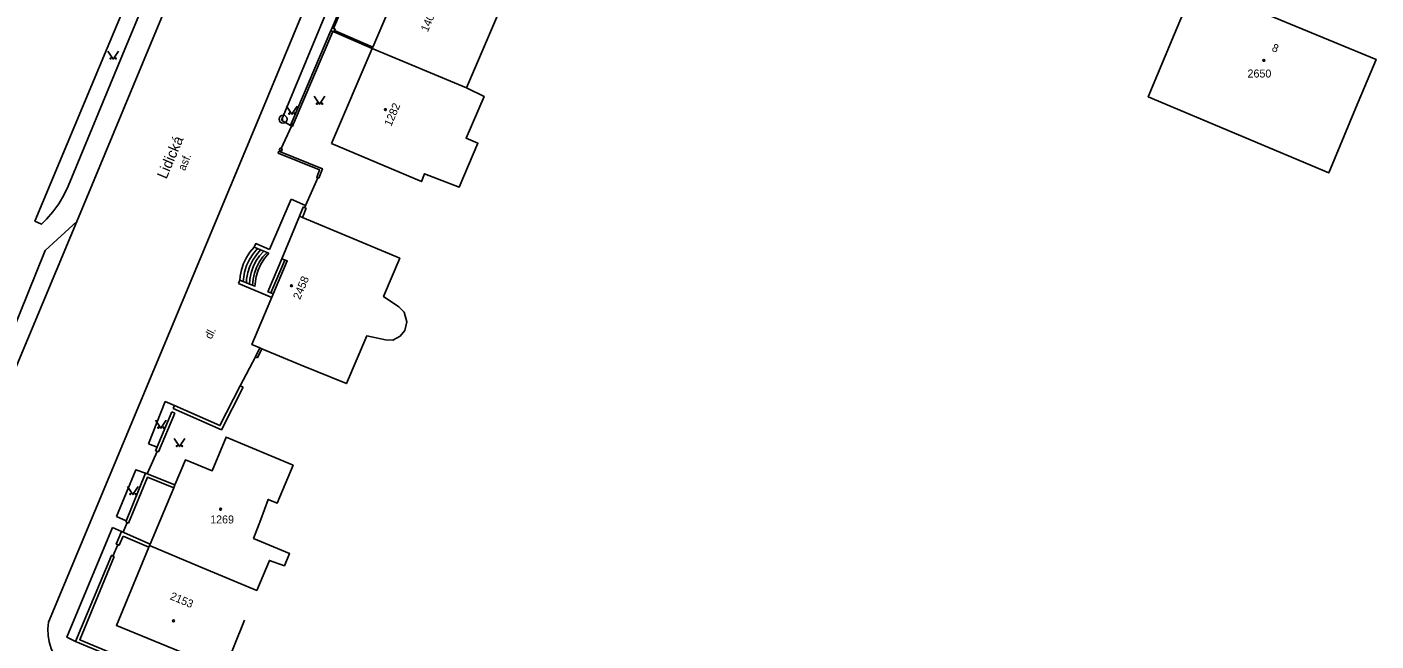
# Model space of a CAD drawing. Extents: x -584400 to -581602, y -1210894 to -1208793.
# Drawn here: x -582610.8 to -582484.4, y -1210069.5 to -1210012 of the extents above; entities that cross this region are included whole.
import ezdxf

# ---------------------------------------------------------------- set-up
doc = ezdxf.new("R2010")
doc.units = 0
for name, color, linetype in [('BUDOVY_MĚŘ', 7, 'Continuous'), ('BUDOVY_NEMĚŘ', 7, 'Continuous'), ('MAP_ZN_BP', 7, 'Continuous'), ('NÁZVY_ULIC_TOK_SMĚR', 7, 'Continuous'), ('POMOC_POPIS', 7, 'Continuous'), ('ROZHRANÍ_PLOCH', 7, 'Continuous'), ('ZN_BUDOV', 7, 'Continuous'), ('ZN_DOPLŇKOVÉ', 7, 'Continuous'), ('ZN_KULTUR', 7, 'Continuous'), ('Č_POPIS_EVID', 7, 'Continuous'), ('Č_POPIS_ORIENT', 7, 'Continuous')]:
    doc.layers.add(name, color=color, linetype=linetype)

msp = doc.modelspace()

# ---------------------------------------------------------------- linework, layer by layer
at = {"layer": 'BUDOVY_MĚŘ'}
for points in [[(-582570.19, -1210007.53), (-582574.91, -1210005.66), (-582578.4, -1210013.85), (-582578.46, -1210013.99)], [(-582486.31, -1210019.62), (-582484.4, -1210015), (-582501.36, -1210007.99), (-582503.27, -1210012.61)], [(-582503.27, -1210012.61), (-582505.74, -1210018.51), (-582488.83, -1210025.65), (-582486.31, -1210019.62)], [(-582578.46, -1210013.99), (-582582.29, -1210022.88)], [(-582586.94, -1210033.69), (-582585.28, -1210029.71)], [(-582580.66, -1210031.63), (-582585, -1210029.83), (-582585.28, -1210029.71)], [(-582586.94, -1210033.69), (-582586.43, -1210033.9), (-582589.73, -1210041.74), (-582589, -1210042.05), (-582588.81, -1210042.13), (-582585.13, -1210043.68)], [(-582596.93, -1210054.84), (-582596.95, -1210054.89), (-582597.06, -1210055.16), (-582599.28, -1210060.44), (-582599.34, -1210060.58), (-582594.73, -1210062.51)], [(-582599.34, -1210060.58), (-582599.4, -1210060.72), (-582602.43, -1210068.07), (-582592.32, -1210072.22)], [(-582590.42, -1210067.59), (-582592.32, -1210072.22)]]:
    msp.add_lwpolyline(points, dxfattribs=at)
at = {"layer": 'BUDOVY_NEMĚŘ'}
for points in [[(-582570.19, -1210007.53), (-582566.08, -1210009.32), (-582569.64, -1210017.68), (-582578.46, -1210013.99)], [(-582569.64, -1210017.68), (-582567.98, -1210018.47), (-582569.67, -1210022.39), (-582568.56, -1210022.87), (-582570.33, -1210026.99), (-582573.55, -1210025.72), (-582573.86, -1210026.45), (-582582.29, -1210022.88)], [(-582580.66, -1210031.63), (-582575.89, -1210033.64), (-582577.4, -1210037.24), (-582575.98, -1210038.21), (-582575.48, -1210038.7), (-582575.22, -1210039.61), (-582575.42, -1210040.42), (-582575.86, -1210040.96), (-582576.52, -1210041.32), (-582577.23, -1210041.29), (-582578.97, -1210040.93), (-582580.88, -1210045.4), (-582585.13, -1210043.68)], [(-582596.93, -1210054.84), (-582595.97, -1210052.55), (-582593.47, -1210053.58), (-582592.16, -1210050.42), (-582585.88, -1210053.06), (-582587.38, -1210056.61), (-582588.21, -1210056.26), (-582588.91, -1210058.13), (-582589.58, -1210059.92), (-582586.2, -1210061.33), (-582586.69, -1210062.48), (-582588.09, -1210061.98), (-582589.28, -1210064.79), (-582594.73, -1210062.51)]]:
    msp.add_lwpolyline(points, dxfattribs=at)
at = {"layer": 'MAP_ZN_BP'}
for radius in [0.375, 0.0005]:
    msp.add_circle((-582586.81, -1210020.61), radius, dxfattribs=at)
at = {"layer": 'ROZHRANÍ_PLOCH'}
for points in [[(-582578.35, -1209994.6), (-582588.9, -1210020.07)], [(-582603.3, -1210013.96), (-582597.55, -1210000.22)], [(-582596.76, -1210002.28), (-582601.85, -1210014.57)], [(-582599.98, -1210015.37), (-582594.87, -1210003.05)], [(-582579.87, -1210003.61), (-582586.97, -1210020.7)], [(-582601.85, -1210014.57), (-582606.96, -1210026.9), (-582607.36, -1210027.74), (-582607.84, -1210028.53), (-582608.39, -1210029.29), (-582609, -1210029.99), (-582609.47, -1210030.46), (-582610.07, -1210030.16), (-582603.3, -1210013.96)], [(-582616.13, -1210054.09), (-582605.36, -1210028.32), (-582599.98, -1210015.37)], [(-582588.9, -1210020.07), (-582608.79, -1210067.77), (-582608.85, -1210068.39), (-582608.83, -1210069.01), (-582608.73, -1210069.62), (-582608.55, -1210070.22), (-582608.29, -1210070.78), (-582607.97, -1210071.31), (-582607.58, -1210071.79), (-582607.13, -1210072.22), (-582606.39, -1210072.73)], [(-582586.97, -1210020.7), (-582586.13, -1210021.21)], [(-582588.09, -1210032.81), (-582586.07, -1210028.12)], [(-582584.71, -1210028.7), (-582586.07, -1210028.12)], [(-582606.14, -1210030.2), (-582609.12, -1210032.93)], [(-582614.92, -1210051.21), (-582616.3, -1210050.66), (-582609.12, -1210032.93)], [(-582589.52, -1210032.6), (-582589.92, -1210033.07), (-582590.26, -1210033.58), (-582590.52, -1210034.14), (-582590.71, -1210034.72), (-582590.83, -1210035.32), (-582590.86, -1210035.69)], [(-582589.22, -1210032.73), (-582589.62, -1210033.22), (-582589.96, -1210033.76), (-582590.23, -1210034.34), (-582590.42, -1210034.95), (-582590.56, -1210035.81)], [(-582588.92, -1210032.85), (-582589.32, -1210033.32), (-582589.66, -1210033.84), (-582589.93, -1210034.4), (-582590.12, -1210034.99), (-582590.23, -1210035.6), (-582590.26, -1210035.94)], [(-582588.62, -1210032.98), (-582589.02, -1210033.42), (-582589.36, -1210033.92), (-582589.62, -1210034.46), (-582589.82, -1210035.02), (-582589.93, -1210035.61), (-582589.97, -1210036.06)], [(-582588.09, -1210032.81), (-582589.38, -1210032.27), (-582589.52, -1210032.6)], [(-582589.22, -1210032.73), (-582589.52, -1210032.6)], [(-582588.92, -1210032.85), (-582589.22, -1210032.73)], [(-582588.62, -1210032.98), (-582588.92, -1210032.85)], [(-582588.32, -1210033.1), (-582588.62, -1210032.98)], [(-582588.32, -1210033.1), (-582588.71, -1210033.52), (-582589.05, -1210034), (-582589.32, -1210034.51), (-582589.51, -1210035.05), (-582589.63, -1210035.62), (-582589.67, -1210036.18)], [(-582588.16, -1210033.17), (-582588.56, -1210033.66), (-582588.89, -1210034.2), (-582589.15, -1210034.77), (-582589.33, -1210035.37), (-582589.46, -1210036.27), (-582589.67, -1210036.18)], [(-582588.16, -1210033.17), (-582588.32, -1210033.1)], [(-582586.94, -1210033.69), (-582588.24, -1210036.78)], [(-582586.66, -1210033.81), (-582587.96, -1210036.89)], [(-582590.86, -1210035.69), (-582591, -1210036.02)], [(-582587.87, -1210037.32), (-582591, -1210036.02)], [(-582590.56, -1210035.81), (-582590.86, -1210035.69)], [(-582590.26, -1210035.94), (-582590.56, -1210035.81)], [(-582589.97, -1210036.06), (-582590.26, -1210035.94)], [(-582589.67, -1210036.18), (-582589.97, -1210036.06)], [(-582587.96, -1210036.89), (-582588.24, -1210036.78)], [(-582587.73, -1210036.99), (-582587.96, -1210036.89)], [(-582597, -1210047.46), (-582597.86, -1210047.09), (-582599.44, -1210051.03)], [(-582599.55, -1210053.85), (-582598.62, -1210051.76)], [(-582598.63, -1210051.36), (-582599.44, -1210051.03)], [(-582599.7, -1210053.79), (-582600.6, -1210053.48), (-582602.44, -1210057.86)], [(-582601.51, -1210058.25), (-582602.44, -1210057.86)], [(-582602.81, -1210058.88), (-582607.09, -1210069.16), (-582606.26, -1210069.58)], [(-582602.81, -1210058.88), (-582601.95, -1210059.26)]]:
    msp.add_lwpolyline(points, dxfattribs=at)
at = {"layer": 'ZN_BUDOV'}
for centre in [(-582494.91, -1210015.09), (-582577.23, -1210019.71), (-582586.03, -1210036.22), (-582592.67, -1210057.18), (-582597.08, -1210067.65)]:
    msp.add_circle(centre, 0.0875, dxfattribs=at)
at = {"layer": 'ZN_DOPLŇKOVÉ'}
for points in [[(-582578.91, -1210004.23), (-582582.22, -1210012.03)], [(-582578.77, -1210004.29), (-582582.08, -1210012.09)], [(-582582.34, -1210012.3), (-582586.05, -1210021.03)], [(-582582.15, -1210012.38), (-582585.86, -1210021.11)], [(-582582.15, -1210012.38), (-582582.34, -1210012.3), (-582582.22, -1210012.03)], [(-582582.22, -1210012.03), (-582582.08, -1210012.09)], [(-582582, -1210012.28), (-582582.06, -1210012.42), (-582582.15, -1210012.38)], [(-582582.08, -1210012.09), (-582581.94, -1210012.15), (-582582, -1210012.28)], [(-582582.06, -1210012.42), (-582578.46, -1210013.99)], [(-582582, -1210012.28), (-582578.4, -1210013.85)], [(-582586.04, -1210021.25), (-582587, -1210023.37)], [(-582586.05, -1210021.03), (-582586.13, -1210021.21)], [(-582585.94, -1210021.29), (-582586.13, -1210021.21)], [(-582585.86, -1210021.11), (-582586.05, -1210021.03)], [(-582585.86, -1210021.11), (-582585.94, -1210021.29)], [(-582587.21, -1210023.6), (-582587.29, -1210023.78), (-582583.39, -1210025.37), (-582583.66, -1210026.07), (-582583.47, -1210026.15)], [(-582587.21, -1210023.6), (-582583.13, -1210025.26), (-582583.47, -1210026.15)], [(-582587.17, -1210023.51), (-582587.09, -1210023.33), (-582586.91, -1210023.4), (-582586.98, -1210023.59), (-582587.17, -1210023.51)], [(-582583.56, -1210026.11), (-582584.8, -1210028.91)], [(-582585.28, -1210029.71), (-582584.94, -1210028.85), (-582584.66, -1210028.96)], [(-582584.66, -1210028.96), (-582585, -1210029.83)], [(-582589.39, -1210042.89), (-582590.83, -1210045.6)], [(-582589, -1210042.05), (-582589.39, -1210042.89), (-582589.21, -1210042.97)], [(-582589.21, -1210042.97), (-582588.81, -1210042.13)], [(-582590.83, -1210045.6), (-582592.74, -1210049.33), (-582597, -1210047.46), (-582597.12, -1210047.74)], [(-582590.83, -1210045.6), (-582590.56, -1210045.74)], [(-582590.56, -1210045.74), (-582592.6, -1210049.72), (-582597.12, -1210047.74)], [(-582597.25, -1210048.04), (-582598.77, -1210051.69)], [(-582596.97, -1210048.16), (-582598.5, -1210051.81)], [(-582597.25, -1210048.04), (-582596.97, -1210048.16)], [(-582598.5, -1210051.81), (-582598.77, -1210051.69)], [(-582596.95, -1210054.89), (-582599.7, -1210053.79), (-582601.56, -1210058.37)], [(-582597.06, -1210055.16), (-582599.53, -1210054.18), (-582601.29, -1210058.49)], [(-582601.81, -1210059.69), (-582602.18, -1210060.56), (-582602.45, -1210060.45), (-582601.95, -1210059.26)], [(-582601.67, -1210059.38), (-582601.95, -1210059.26)], [(-582601.43, -1210058.43), (-582601.81, -1210059.32)], [(-582601.67, -1210059.38), (-582599.28, -1210060.44)], [(-582601.29, -1210058.49), (-582601.56, -1210058.37)], [(-582602.31, -1210060.51), (-582602.77, -1210061.57)], [(-582601.81, -1210059.69), (-582599.4, -1210060.72)], [(-582590.76, -1210075.73), (-582590.87, -1210076), (-582606.26, -1210069.58), (-582602.91, -1210061.51), (-582602.64, -1210061.62)], [(-582602.64, -1210061.62), (-582605.87, -1210069.41), (-582590.76, -1210075.73)]]:
    msp.add_lwpolyline(points, dxfattribs=at)
at = {"layer": 'ZN_KULTUR'}
for points in [[(-582603.23, -1210014.22), (-582602.73, -1210014.97), (-582602.23, -1210014.22)], [(-582583.9, -1210018.45), (-582583.4, -1210019.2), (-582582.9, -1210018.45)], [(-582586.49, -1210019.39), (-582585.99, -1210020.14), (-582585.49, -1210019.39)], [(-582598.76, -1210048.83), (-582598.26, -1210049.58), (-582597.76, -1210048.83)], [(-582597.02, -1210050.56), (-582596.52, -1210051.31), (-582596.02, -1210050.56)], [(-582601.39, -1210055.06), (-582600.89, -1210055.81), (-582600.39, -1210055.06)]]:
    msp.add_lwpolyline(points, dxfattribs=at)
for centre in [(-582602.98, -1210014.92), (-582602.48, -1210014.92), (-582586.24, -1210020.09), (-582585.74, -1210020.09), (-582583.65, -1210019.15), (-582583.15, -1210019.15), (-582598.51, -1210049.53), (-582598.01, -1210049.53), (-582596.77, -1210051.26), (-582596.27, -1210051.26), (-582601.14, -1210055.76), (-582600.64, -1210055.76)]:
    msp.add_circle(centre, 0.05, dxfattribs=at)

# ---------------------------------------------------------------- texts
at = {"layer": 'NÁZVY_ULIC_TOK_SMĚR'}
msp.add_text('Lidická', height=1, rotation=67.0261, dxfattribs=at).set_placement((-582597.75, -1210026.28))
at = {"layer": 'POMOC_POPIS'}
for s, rotation, p in [('asf.', 67.3528, (-582596.02, -1210025.5)), ('dl.', 62.8478, (-582593.55, -1210041.29))]:
    msp.add_text(s, height=0.75, rotation=rotation, dxfattribs=at).set_placement(p)
at = {"layer": 'Č_POPIS_EVID'}
for s, rotation, p in [('8', 337.53, (-582494.23, -1210014.18)), ('2458', 67.1457, (-582585.23, -1210037.58)), ('2153', 337.3198, (-582597.48, -1210065.6))]:
    msp.add_text(s, height=0.75, rotation=rotation, dxfattribs=at).set_placement(p)
msp.add_text('2650', height=0.75, dxfattribs=at).set_placement((-582496.44, -1210016.7))
at = {"layer": 'Č_POPIS_ORIENT'}
for s, rotation, p in [('1407', 66.92, (-582573.26, -1210012.48)), ('1282', 66.68, (-582576.69, -1210021.34))]:
    msp.add_text(s, height=0.75, rotation=rotation, dxfattribs=at).set_placement(p)
msp.add_text('1269', height=0.75, dxfattribs=at).set_placement((-582593.65, -1210058.51))

doc.saveas('drawing.dxf')
